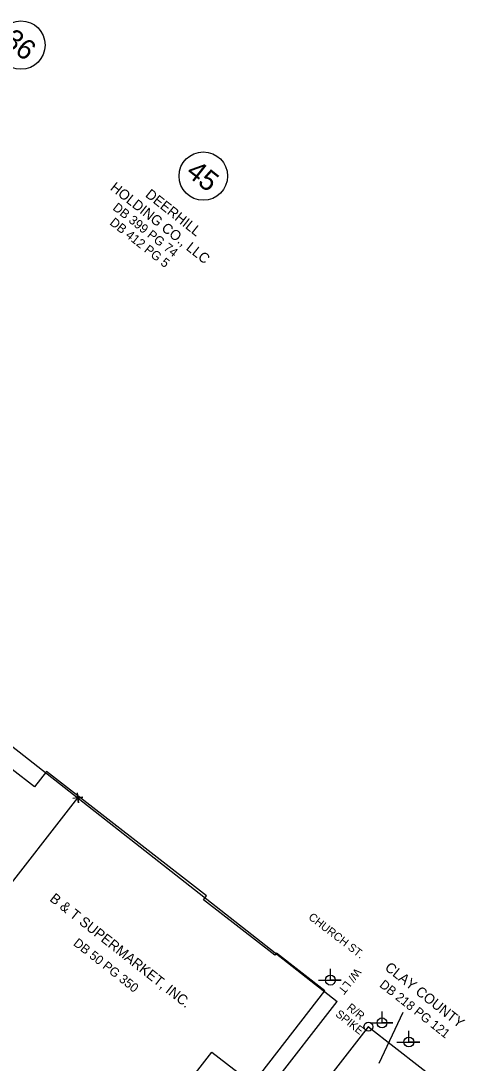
# Model space of a CAD drawing. Extents: x 553786 to 558838, y 502329 to 507342.
# Drawn here: x 558237 to 558458, y 506811 to 507328 of the extents above; entities that cross this region are included whole.
import ezdxf

# ---------------------------------------------------------------- set-up
doc = ezdxf.new("R2010")
doc.units = 0
for name, color, linetype in [('Exist Property Deed Book Text', 7, 'Continuous'), ('Exist Property Iron Pin Text', 7, 'Continuous'), ('Exist Property Owner Text', 7, 'Continuous'), ('Exist Roads EOT Text', 7, 'Continuous'), ('Exist Utilities Power Joint Use Telephone CELL', 7, 'Continuous'), ('Exist Utilities Power Pole Text', 7, 'Continuous'), ('Prop CMT DNC', 7, 'Continuous'), ('Prop Drainage Structure Pipe Plug Label', 7, 'Continuous'), ('Prop Drainage Structure Pipe RCP 15in Class III Label', 7, 'Continuous'), ('Prop Drainage Structure Pipe RCP 15in Class IV', 7, 'Continuous'), ('Prop Erosion Rip Rap Pad Outlet for Jurisdictional Stream CELL', 7, 'Continuous'), ('Prop Parcel Number Text', 7, 'Continuous'), ('Prop XS SE Text', 7, 'Continuous')]:
    doc.layers.add(name, color=color, linetype=linetype)

# ---------------------------------------------------------------- blocks, each defined once
blk = doc.blocks.new('EXIST PROPERTY IRON PIN')
at = {"layer": 'Prop Drainage Structure Pipe RCP 15in Class IV'}
for radius in [0.0441, 0.00141]:
    blk.add_circle((0, 0), radius, dxfattribs=at)

msp = doc.modelspace()

# ---------------------------------------------------------------- linework, layer by layer
at = {"layer": 'Exist Utilities Power Joint Use Telephone CELL'}
for p, q in [((558390.88, 506852.68), (558390.88, 506852.68)), ((558416.45, 506831.47), (558416.45, 506831.47)), ((558429.75, 506821.96), (558429.75, 506821.96))]:
    msp.add_line(p, q, dxfattribs=at)
for points in [[(558384.94, 506852.68), (558396.28, 506852.64), (558390.88, 506852.66), (558390.88, 506858.3)], [(558410.51, 506831.47), (558421.85, 506831.43), (558416.45, 506831.45), (558416.45, 506837.09)], [(558423.81, 506821.96), (558435.15, 506821.92), (558429.75, 506821.94), (558429.75, 506827.58)]]:
    msp.add_lwpolyline(points, dxfattribs=at)
for centre in [(558390.88, 506852.68), (558416.45, 506831.47), (558429.75, 506821.96)]:
    msp.add_circle(centre, 2.45, dxfattribs=at)
at = {"layer": 'Prop CMT DNC'}
msp.add_line((558265.72, 506943.09), (558265.72, 506943.09), dxfattribs=at)
msp.add_lwpolyline([(558265.41, 506945.57), (558266.03, 506940.61), (558265.72, 506943.09), (558268.2, 506943.39), (558263.24, 506942.78)], dxfattribs=at)
at = {"layer": 'Prop Drainage Structure Pipe Plug Label'}
msp.add_line((558415.05, 506811.54), (558426.94, 506836.74), dxfattribs=at)
at = {"layer": 'Prop Drainage Structure Pipe RCP 15in Class III Label'}
for p, q in [((558204.77, 506990.95), (558394.24, 506842.15)), ((558265.11, 506676.36), (558394.24, 506842.15)), ((558382.71, 506794.84), (558409.72, 506829.58)), ((558409.72, 506829.58), (558536.62, 506730.93))]:
    msp.add_line(p, q, dxfattribs=at)
at = {"layer": 'Prop Erosion Rip Rap Pad Outlet for Jurisdictional Stream CELL'}
msp.add_lwpolyline([(558283.76, 506754.57), (558332.17, 506816.94), (558352.39, 506801.24), (558388.18, 506847.36), (558364.14, 506866.02), (558363.34, 506864.99), (558327.98, 506892.43), (558329.54, 506894.45), (558250.12, 506956.08), (558244.23, 506948.5), (558199.85, 506982.94), (558119.02, 506878.8), (558132.26, 506868.52), (558132.9, 506869.35), (558243.32, 506783.64), (558244.44, 506785.08)], close=True, dxfattribs=at)
at = {"layer": 'Prop Parcel Number Text'}
for p, q in [((558237.52, 507316.43), (558237.52, 507316.43)), ((558327.89, 507251.44), (558327.89, 507251.44))]:
    msp.add_line(p, q, dxfattribs=at)
for centre in [(558237.52, 507316.43), (558327.89, 507251.44)]:
    msp.add_circle(centre, 12, dxfattribs=at)
at = {"layer": 'Prop XS SE Text'}
msp.add_line((558136.92, 506777.73), (558265.72, 506943.09), dxfattribs=at)

# ---------------------------------------------------------------- block references
at = {"layer": 'Prop Drainage Structure Pipe RCP 15in Class IV', "xscale": 50, "yscale": 50}
msp.add_blockref('EXIST PROPERTY IRON PIN', (558409.72, 506829.58), dxfattribs=at)

# ---------------------------------------------------------------- texts
at = {"layer": 'Exist Property Deed Book Text'}
for s, p in [('DB 399 PG 74', (558282.67, 507235.07)), ('DB 412 PG 5', (558281.16, 507227.7)), ('DB 50 PG 350', (558263.15, 506870.3)), ('DB 218 PG 121', (558414.82, 506849.69))]:
    msp.add_text(s, height=4.5, rotation=321.6667, dxfattribs=at).set_placement(p)
at = {"layer": 'Exist Property Iron Pin Text'}
for s, p in [('R/R', (558398.64, 506838.4)), ('SPIKE', (558393.05, 506835.17))]:
    msp.add_text(s, height=4, rotation=321.6667, dxfattribs=at).set_placement(p)
at = {"layer": 'Exist Property Owner Text'}
for s, p in [('HOLDING CO., LLC', (558281.4, 507244.92)), ('DEERHILL', (558298.79, 507241.53)), ('B & T SUPERMARKET, INC.', (558251.4, 506892.3)), ('CLAY COUNTY', (558417.45, 506858.13))]:
    msp.add_text(s, height=5, rotation=321.6667, dxfattribs=at).set_placement(p)
at = {"layer": 'Exist Roads EOT Text'}
msp.add_text('CHURCH ST.', height=4, rotation=322.3998, dxfattribs=at).set_placement((558379.62, 506883.23))
at = {"layer": 'Exist Utilities Power Pole Text'}
msp.add_text('W/ LT', height=4, rotation=231.8306, dxfattribs=at).set_placement((558403.32, 506858.92))
at = {"layer": 'Prop Parcel Number Text'}
for s, p in [('36', (558228.18, 507317.44)), ('45', (558318.77, 507252.28))]:
    msp.add_text(s, height=10, rotation=321.6667, dxfattribs=at).set_placement(p)

doc.saveas('drawing.dxf')
